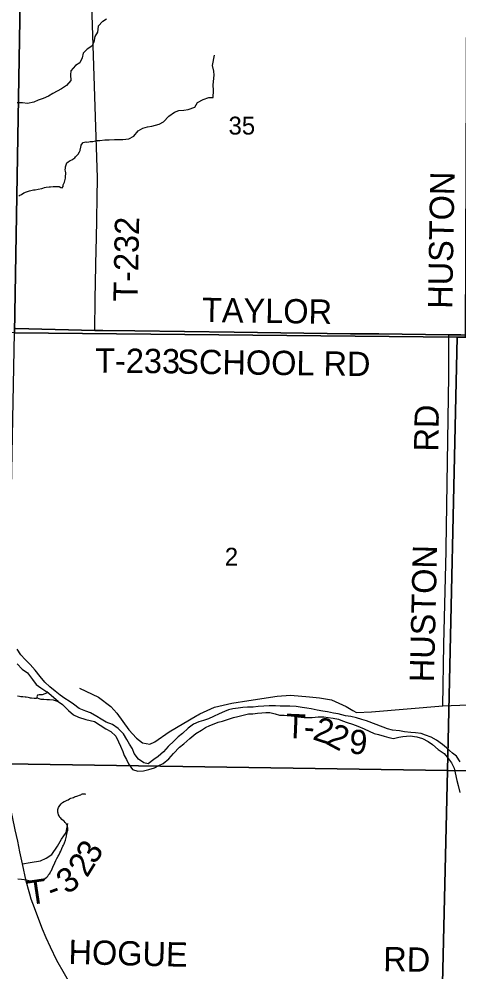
# Model space of a CAD drawing. Extents: x 1310247 to 1552180, y 377264 to 706493.
# Drawn here: x 1367792 to 1373224, y 537725 to 549499 of the extents above; entities that cross this region are included whole.
import ezdxf

# ---------------------------------------------------------------- set-up
doc = ezdxf.new("R2010")
doc.units = 0
for name, color, linetype in [('GM_X_County_Road_Text', 7, 'Continuous'), ('GM_X_Major_River', 7, 'Continuous'), ('GM_X_Minor_River', 7, 'Continuous'), ('GM_X_Section', 7, 'Continuous'), ('GM_X_Section_Text', 7, 'Continuous'), ('GM_X_State_Route', 7, 'Continuous'), ('GM_X_Township', 7, 'Continuous'), ('GM_X_Township_Road', 7, 'Continuous'), ('GM_X_Township_Road_Text', 7, 'Continuous'), ('GM_X_Township_ROW', 7, 'Continuous')]:
    doc.layers.add(name, color=color, linetype=linetype)

msp = doc.modelspace()

# ---------------------------------------------------------------- linework, layer by layer
at = {"layer": 'GM_X_Major_River'}
msp.add_line((1368276, 541065), (1368134, 541184), dxfattribs=at)
for points in [[(1368617, 540948), (1368533, 540981), (1368466, 541034), (1368410, 541069), (1368359, 541104), (1368300, 541145), (1368240, 541194), (1368173, 541248), (1368110, 541307), (1368053, 541374), (1367991, 541453), (1367930, 541525), (1367867, 541586), (1367816, 541643), (1367769, 541712)], [(1367768, 541532), (1367829, 541468), (1367896, 541419), (1367960, 541338)], [(1367960, 541338), (1368005, 541277), (1368061, 541236), (1368134, 541184)], [(1368134, 541184), (1368138, 541174), (1368112, 541161), (1368077, 541149), (1368039, 541148), (1368021, 541144), (1368013, 541126), (1368016, 541112), (1368036, 541102), (1368062, 541097), (1368100, 541095), (1368134, 541092), (1368168, 541091), (1368212, 541087), (1368276, 541065)], [(1368276, 541065), (1368330, 541030), (1368402, 540957), (1368463, 540902), (1368525, 540874), (1368615, 540843)], [(1368615, 540843), (1368725, 540821), (1368794, 540773), (1368862, 540727), (1368924, 540697), (1368986, 540637), (1369022, 540567), (1369044, 540514), (1369074, 540449), (1369090, 540399), (1369117, 540348), (1369145, 540297), (1369191, 540227), (1369259, 540207), (1369329, 540209), (1369395, 540225), (1369466, 540247), (1369519, 540275), (1369570, 540302), (1369640, 540360), (1369700, 540424), (1369774, 540502), (1369826, 540544), (1369900, 540608), (1369976, 540670), (1370045, 540714), (1370096, 540744), (1370149, 540771), (1370202, 540789), (1370252, 540810), (1370305, 540822), (1370380, 540850), (1370442, 540868), (1370493, 540882), (1370561, 540898), (1370626, 540912), (1370678, 540915), (1370736, 540921), (1370791, 540925), (1370841, 540930), (1370891, 540932), (1370956, 540912), (1371008, 540896), (1371068, 540898), (1371136, 540892), (1371190, 540887), (1371241, 540877), (1371311, 540867), (1371363, 540867), (1371413, 540870), (1371484, 540875), (1371554, 540875), (1371608, 540870), (1371671, 540862), (1371735, 540848), (1371788, 540826), (1371846, 540806), (1371911, 540786), (1371977, 540762), (1372054, 540729), (1372117, 540699), (1372178, 540673), (1372230, 540658), (1372301, 540637), (1372358, 540620), (1372416, 540610), (1372481, 540626), (1372533, 540634), (1372623, 540641), (1372705, 540629), (1372775, 540611), (1372843, 540572), (1372896, 540535), (1372968, 540472), (1373043, 540422), (1373097, 540360), (1373131, 540309), (1373165, 540244), (1373199, 540090), (1373215, 540030), (1373234, 539943)], [(1369269, 540355), (1369213, 540425), (1369193, 540482), (1369155, 540539), (1369125, 540596), (1369083, 540666), (1369015, 540734), (1368946, 540782), (1368869, 540813), (1368806, 540847), (1368751, 540880), (1368675, 540926), (1368617, 540948)], [(1373240, 540322), (1373196, 540391), (1373145, 540429), (1373071, 540495), (1373021, 540537), (1372946, 540589), (1372881, 540625), (1372810, 540652), (1372756, 540669), (1372689, 540680), (1372629, 540683), (1372551, 540692), (1372489, 540704), (1372403, 540714), (1372344, 540728), (1372290, 540750), (1372083, 540829), (1372025, 540844), (1371958, 540863), (1371888, 540881), (1371822, 540891), (1371733, 540912), (1371675, 540924), (1371602, 540938), (1371542, 540948), (1371474, 540960), (1371401, 540974), (1371347, 540986), (1371289, 540994), (1371215, 541004), (1371135, 541007), (1371067, 541007), (1371017, 541008), (1370957, 541012), (1370881, 541014), (1370815, 541010), (1370747, 541005), (1370683, 540997), (1370613, 540995), (1370554, 540991), (1370500, 540986), (1370432, 540976), (1370379, 540962), (1370329, 540943), (1370264, 540915), (1370195, 540881), (1370132, 540851), (1370071, 540833), (1370014, 540815), (1369945, 540785), (1369880, 540737), (1369810, 540673), (1369758, 540628), (1369707, 540580), (1369632, 540512), (1369574, 540446), (1369510, 540388), (1369457, 540349), (1369387, 540295), (1369334, 540307), (1369269, 540355)]]:
    msp.add_lwpolyline(points, dxfattribs=at)
at = {"layer": 'GM_X_Minor_River'}
for points in [[(1368827, 549472), (1368770, 549411), (1368759, 549337), (1368729, 549283), (1368716, 549215), (1368689, 549162), (1368634, 549129), (1368585, 549077), (1368570, 549021), (1368543, 548958), (1368488, 548927), (1368433, 548861), (1368428, 548809), (1368433, 548739), (1368376, 548678), (1368315, 548635), (1368262, 548610), (1368208, 548581), (1368155, 548547), (1368088, 548519), (1368030, 548496), (1367975, 548472), (1367895, 548456), (1367833, 548463), (1367769, 548464)], [(1368827, 549472), (1368874, 549503)], [(1368752, 547999), (1368789, 547999), (1368853, 548005), (1368903, 548007), (1368969, 548009), (1369021, 548011), (1369075, 548010), (1369148, 548021), (1369209, 548054), (1369265, 548118), (1369322, 548152), (1369378, 548167), (1369433, 548175), (1369524, 548200), (1369575, 548229), (1369641, 548299), (1369710, 548349), (1369767, 548371), (1369825, 548373), (1369880, 548383), (1369961, 548411), (1369994, 548466), (1370066, 548504), (1370135, 548530), (1370189, 548530), (1370193, 548616), (1370188, 548687), (1370201, 548804), (1370197, 548855), (1370183, 548925), (1370207, 549053)], [(1367789, 547315), (1367803, 547321), (1367823, 547332), (1367850, 547351), (1367882, 547365), (1367921, 547376), (1367971, 547387), (1367991, 547390), (1368030, 547395), (1368072, 547406), (1368084, 547410), (1368106, 547417), (1368127, 547421), (1368163, 547424), (1368181, 547427), (1368215, 547429), (1368231, 547430), (1368251, 547430), (1368275, 547431), (1368287, 547429), (1368307, 547418), (1368323, 547414), (1368336, 547430), (1368338, 547452), (1368347, 547469), (1368355, 547483), (1368364, 547531), (1368366, 547547), (1368368, 547597), (1368366, 547619), (1368362, 547635), (1368365, 547657), (1368367, 547671), (1368372, 547697), (1368381, 547721), (1368397, 547735), (1368409, 547745), (1368425, 547752), (1368444, 547760), (1368468, 547777), (1368480, 547783), (1368489, 547797), (1368522, 547830), (1368538, 547860), (1368545, 547874), (1368551, 547902), (1368556, 547913), (1368560, 547941), (1368567, 547955), (1368583, 547973), (1368599, 547979), (1368615, 547980), (1368627, 547978), (1368654, 547983), (1368670, 547985), (1368684, 547988), (1368702, 547988), (1368720, 547992), (1368740, 547995), (1368752, 547999), (1368750, 547985)], [(1368016, 541112), (1368004, 541102), (1367980, 541105), (1367946, 541106), (1367934, 541108), (1367920, 541111), (1367904, 541115), (1367880, 541118), (1367866, 541120), (1367840, 541123), (1367812, 541125), (1367796, 541128), (1367772, 541134)], [(1367778, 538876), (1367824, 538871), (1367854, 538868), (1367878, 538861), (1367910, 538856), (1367932, 538852), (1367944, 538850), (1367968, 538849), (1367980, 538849), (1368010, 538848), (1368024, 538850), (1368042, 538853), (1368062, 538855), (1368077, 538858), (1368107, 538868), (1368119, 538885), (1368134, 538895), (1368146, 538909), (1368159, 538932), (1368171, 538942), (1368184, 538968), (1368192, 538980), (1368211, 539021), (1368215, 539033), (1368228, 539061), (1368232, 539073), (1368245, 539103), (1368260, 539126), (1368274, 539154), (1368285, 539168), (1368295, 539198), (1368308, 539218), (1368321, 539249), (1368333, 539279), (1368342, 539293), (1368348, 539309), (1368352, 539321), (1368365, 539353), (1368372, 539388), (1368376, 539404), (1368379, 539418), (1368385, 539448), (1368392, 539466), (1368394, 539478), (1368395, 539496), (1368389, 539524), (1368382, 539541), (1368374, 539559), (1368362, 539571), (1368350, 539586), (1368335, 539594), (1368319, 539608), (1368309, 539625), (1368297, 539635), (1368286, 539653), (1368280, 539668), (1368274, 539686), (1368273, 539698), (1368269, 539718), (1368272, 539732), (1368280, 539758), (1368295, 539781), (1368313, 539803), (1368330, 539817), (1368348, 539830), (1368360, 539834), (1368385, 539849), (1368399, 539853), (1368413, 539865), (1368433, 539870), (1368448, 539876), (1368464, 539880), (1368476, 539887), (1368490, 539893)], [(1368490, 539893), (1368504, 539897), (1368518, 539902), (1368537, 539910), (1368553, 539915), (1368565, 539921), (1368577, 539925), (1368595, 539924), (1368607, 539926), (1368603, 539912)]]:
    msp.add_lwpolyline(points, dxfattribs=at)
at = {"layer": 'GM_X_Section'}
for points in [[(1362647, 551075), (1367828, 550943), (1367735, 545621), (1362531, 545703)], [(1367828, 550943), (1373322, 550865), (1373301, 545567), (1373201, 545570), (1367735, 545621)], [(1373201, 545570), (1373084, 540212), (1367634, 540295), (1367735, 545621)], [(1373301, 545567), (1378614, 545512), (1378480, 540262), (1378479, 540134), (1373084, 540212), (1373201, 545570)], [(1373084, 540212), (1372958, 534950), (1367533, 534984), (1367634, 540295)], [(1373084, 540212), (1378479, 540134), (1378332, 535031), (1378331, 534883), (1372958, 534950)]]:
    msp.add_lwpolyline(points, close=True, dxfattribs=at)
at = {"layer": 'GM_X_State_Route'}
for points in [[(1367917, 538714), (1367879, 538846), (1367834, 539061), (1367802, 539209), (1367775, 539342), (1367744, 539482), (1367713, 539642), (1367683, 539769), (1367659, 539898), (1367630, 540039), (1367595, 540167), (1367549, 540312), (1367486, 540456), (1367419, 540592), (1367344, 540737), (1367233, 540960), (1367132, 541169), (1367024, 541379), (1366948, 541513), (1366940, 541528)], [(1369112, 536394), (1368975, 536630), (1368834, 536873), (1368699, 537107), (1368628, 537229), (1368520, 537414), (1368354, 537701), (1368260, 537868), (1368181, 538031), (1368128, 538145), (1368083, 538255), (1368036, 538372), (1367983, 538515), (1367942, 538626), (1367924, 538687), (1367917, 538714)]]:
    msp.add_lwpolyline(points, dxfattribs=at)
at = {"layer": 'GM_X_Township'}
for points in [[(1378605, 552127), (1378459, 545527), (1377166, 545539), (1376980, 545543), (1376179, 545559), (1375441, 545573), (1374614, 545590), (1374096, 545592), (1373639, 545594), (1373248, 545596), (1373099, 545598), (1372236, 545609), (1371887, 545609), (1370448, 545630), (1369221, 545647), (1368826, 545650), (1368726, 545650), (1367747, 545674)], [(1367747, 545674), (1368726, 545650), (1368826, 545650), (1369221, 545647), (1370448, 545630), (1371887, 545609), (1372236, 545609), (1373099, 545598), (1373248, 545596), (1373639, 545594), (1374096, 545592), (1374614, 545590), (1375441, 545573), (1376179, 545559), (1376980, 545543), (1377166, 545539), (1378459, 545527), (1378391, 541914), (1378332, 538859), (1378275, 535862)]]:
    msp.add_lwpolyline(points, dxfattribs=at)
at = {"layer": 'GM_X_Township_Road'}
for points in [[(1368726, 545650), (1368733, 546037), (1368746, 546658), (1368748, 546781)], [(1368726, 545650), (1368826, 545650), (1369221, 545647), (1370448, 545630), (1371887, 545609), (1372236, 545609), (1373099, 545598), (1373248, 545596)], [(1373068, 542963), (1373098, 545089), (1373099, 545598)], [(1373026, 541014), (1373037, 541770), (1373067, 542930), (1373068, 542963)], [(1370004, 540902), (1370024, 540912), (1370204, 540998), (1370418, 541046), (1370629, 541077), (1370981, 541132), (1371144, 541143), (1371378, 541125), (1371502, 541113), (1371650, 541089), (1371833, 541003), (1371912, 540954), (1371961, 540930), (1372146, 540937), (1373026, 541014)], [(1373026, 541014), (1373340, 541025)], [(1367834, 539061), (1367930, 539078), (1368058, 539097), (1368125, 539130), (1368195, 539174), (1368265, 539277), (1368318, 539364), (1368372, 539448), (1368395, 539558)]]:
    msp.add_lwpolyline(points, dxfattribs=at)
at = {"layer": 'GM_X_Township_ROW'}
for points in [[(1368748, 546781), (1368760, 547539), (1368691, 549676), (1368689, 550978)], [(1368539, 541233), (1368772, 541120), (1368925, 541005), (1369001, 540922), (1369148, 540715), (1369243, 540614), (1369318, 540557), (1369407, 540540), (1369468, 540568), (1369647, 540691), (1369986, 540893), (1370004, 540902)]]:
    msp.add_lwpolyline(points, dxfattribs=at)

# ---------------------------------------------------------------- texts
at = {"layer": 'GM_X_County_Road_Text'}
msp.add_text('HUSTON', height=300, rotation=88.9831, dxfattribs=at).set_placement((1373141, 545917))
at = {"layer": 'GM_X_Section_Text'}
for s, p in [('35', (1370379, 548072)), ('2', (1370333, 542745))]:
    msp.add_text(s, height=221, rotation=0, dxfattribs=at).set_placement(p)
at = {"layer": 'GM_X_Township_Road_Text'}
for s, rotation, p in [('T-232', 88.8902, (1369256, 546004)), ('TAYLOR', 359.1531, (1370050, 545756)), ('T-233', 359.4386, (1368731, 545131)), ('SCHOOL RD', 359.269, (1369745, 545117)), ('RD', 89.0118, (1372969, 544153)), ('HUSTON', 88.6442, (1372916, 541302)), ('T', 357.6037, (1371079, 540617)), ('2', 342.0238, (1371405, 540602)), ('-', 355.5227, (1371300, 540608)), ('2', 331.8877, (1371567, 540550)), ('9', 355.7387, (1371860, 540425)), ('3', 59.4156, (1368732, 539042)), ('2', 58.3276, (1368632, 538880)), ('3', 33.6107, (1368381, 538677)), ('T', 8.5384, (1367911, 538549)), ('-', 20.5873, (1368199, 538599)), ('HOGUE', 358.6267, (1368400, 537823)), ('RD', 359.0128, (1372288, 537735))]:
    msp.add_text(s, height=300, rotation=rotation, dxfattribs=at).set_placement(p)

doc.saveas('drawing.dxf')
